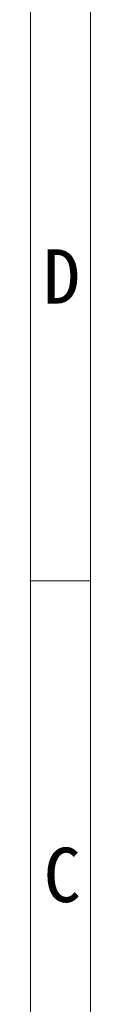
# Model space of a CAD drawing. Header units: millimetres. Extents: x 990 to 1809, y 0 to 562.
# Tile 534 of 550: x 1803 to 1809, y 129 to 221. Entities that reach past the tile are written whole.
import ezdxf

# ---------------------------------------------------------------- set-up
doc = ezdxf.new("R2010")
doc.units = ezdxf.units.MM
doc.layers.add('7标注层', color=4, linetype='Continuous', lineweight=18)
doc.styles.add('1111', font='txt', dxfattribs={"height": 2})

# ---------------------------------------------------------------- blocks, each defined once
blk = doc.blocks.new('21022701')
at = {"color": 4}
for p, q in [((273, 187.194), (273, 0)), ((271.126, 185.32), (271.126, 1.874)), ((271.1, 56.158), (272.974, 56.158))]:
    blk.add_line(p, q, dxfattribs=at)
at = {"color": 4, "char_height": 1.7, "width": 1.83173, "attachment_point": 1, "style": '1111'}
for s, insert in [('\\pi0.37411;{\\fSimSun|b1|i0|c134|p2;D}', (271.147, 66.533)), ('\\pi0.38812;{\\fSimSun|b1|i0|c134|p2;C}', (271.147, 47.814))]:
    blk.add_mtext(s, dxfattribs=dict(at, insert=insert))

msp = doc.modelspace()

# ---------------------------------------------------------------- block references
at = {"layer": '7标注层', "xscale": 3, "yscale": 3, "zscale": 3}
msp.add_blockref('21022701', (989.591, 0), dxfattribs=at)

doc.saveas('drawing.dxf')
